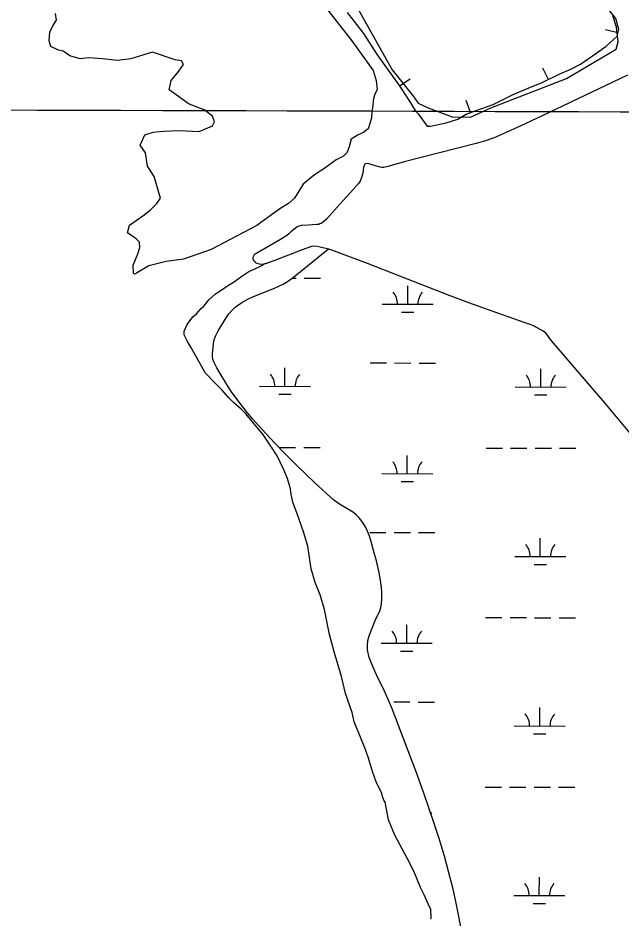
# Model space of a CAD drawing. Extents: x 3161665 to 3199565, y 885729 to 911164.
# Drawn here: x 3183327 to 3184512, y 895619 to 897387 of the extents above; entities that cross this region are included whole.
import ezdxf

# ---------------------------------------------------------------- set-up
doc = ezdxf.new("R2010")
doc.units = 0
for name, color, linetype in [('V-BORW-LINE', 7, 'Continuous'), ('V-GRID-MAJR', 7, 'Continuous'), ('V-SITE-VEGE', 7, 'Continuous'), ('V-TOPO-SHOR', 7, 'Continuous'), ('V-WETL-SWMP', 7, 'Continuous')]:
    doc.layers.add(name, color=color, linetype=linetype)

msp = doc.modelspace()

# ---------------------------------------------------------------- linework, layer by layer
at = {"layer": 'V-BORW-LINE'}
for p, q in [((3184504.299, 897357.8339999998), (3184480.011, 897363.7589999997)), ((3184368.199, 897266.6259999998), (3184357.039, 897288.9969999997)), ((3184075.7060000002, 897254.2939999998), (3184096.6550000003, 897267.9389999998)), ((3184215.109, 897201.5759999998), (3184206.892, 897225.1869999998))]:
    msp.add_line(p, q, dxfattribs=at)
for points in [[(3184136.819, 897175.1959999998), (3184167.396, 897181.3059999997), (3184190.329, 897188.8939999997), (3184206.613, 897198.6189999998), (3184226.353, 897205.4889999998), (3184259.923, 897217.1169999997), (3184298.802, 897237.1669999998), (3184328.446, 897249.3679999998), (3184355.707, 897260.3949999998), (3184390.4560000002, 897277.7289999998), (3184412.311, 897286.7789999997), (3184431.247, 897296.6699999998), (3184463.145, 897318.6369999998), (3184481.143, 897332.0529999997), (3184502.8370000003, 897351.8429999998), (3184505.932, 897364.5289999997), (3184500.171, 897386.1809999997), (3184464.719, 897432.2849999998)], [(3184136.819, 897175.1959999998), (3184167.396, 897181.3059999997), (3184190.329, 897188.8939999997), (3184206.613, 897198.6189999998), (3184226.353, 897205.4889999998), (3184259.923, 897217.1169999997), (3184298.802, 897237.1669999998), (3184328.446, 897249.3679999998), (3184355.707, 897260.3949999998), (3184390.4560000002, 897277.7289999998), (3184412.311, 897286.7789999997), (3184431.247, 897296.6699999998), (3184463.145, 897318.6369999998), (3184481.143, 897332.0529999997), (3184502.8370000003, 897351.8429999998), (3184505.932, 897364.5289999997), (3184500.171, 897386.1809999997), (3184464.719, 897432.2849999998)], [(3183972.948, 897397.9539999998), (3184004.912, 897356.8529999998), (3184031.7060000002, 897314.9159999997), (3184055.452, 897282.4129999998), (3184074.166, 897256.6589999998), (3184094.221, 897225.8689999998), (3184106.662, 897205.4549999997), (3184112.196, 897198.8389999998), (3184129.8710000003, 897174.9649999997), (3184136.819, 897175.1959999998)], [(3183972.948, 897397.9539999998), (3184004.912, 897356.8529999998), (3184031.7060000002, 897314.9159999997), (3184055.452, 897282.4129999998), (3184074.166, 897256.6589999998), (3184094.221, 897225.8689999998), (3184106.662, 897205.4549999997), (3184112.196, 897198.8389999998), (3184129.8710000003, 897174.9649999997), (3184136.819, 897175.1959999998)]]:
    msp.add_lwpolyline(points, dxfattribs=at)
at = {"layer": 'V-GRID-MAJR'}
msp.add_spline([(3165896.843, 897258.21), (3171121.2120000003, 897241.873), (3176345.5840000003, 897226.295), (3181569.957, 897211.478), (3186794.333, 897197.42), (3192018.711, 897184.122), (3197243.091, 897171.584), (3197243.092, 897171.584)], degree=3, dxfattribs=at)
at = {"layer": 'V-SITE-VEGE'}
msp.add_lwpolyline([(3184137.055000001, 895618.1129999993), (3184138.063000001, 895621.1359999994), (3184137.0530000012, 895637.2509999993), (3184132.015000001, 895648.3329999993), (3184123.956000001, 895666.4639999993), (3184116.905000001, 895680.5669999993), (3184103.806000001, 895712.8019999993), (3184090.709000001, 895737.9839999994), (3184066.528000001, 895783.3149999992), (3184054.439000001, 895813.5329999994), (3184047.386000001, 895847.7839999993), (3184045.370000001, 895851.8119999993), (3184042.347000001, 895858.8629999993), (3184041.3400000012, 895864.9069999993), (3184030.256000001, 895888.0739999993), (3184023.205000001, 895906.2049999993), (3184014.136000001, 895936.4269999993), (3184008.091000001, 895954.5579999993), (3183999.024000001, 895975.7119999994), (3183993.986000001, 895987.8009999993), (3183986.933000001, 896005.9319999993), (3183982.902000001, 896024.0649999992), (3183969.8030000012, 896061.3369999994), (3183961.742000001, 896094.5779999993), (3183947.636000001, 896142.9289999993), (3183938.567000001, 896177.1799999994), (3183928.491000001, 896226.5409999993), (3183920.430000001, 896254.7439999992), (3183910.356000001, 896278.9209999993), (3183902.295000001, 896306.1179999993), (3183896.247000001, 896350.4409999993), (3183887.179000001, 896378.6459999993), (3183874.080000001, 896415.9169999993), (3183867.028000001, 896435.0579999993), (3183862.998000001, 896452.1809999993), (3183861.988000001, 896463.2609999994), (3183855.945000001, 896483.4089999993), (3183848.891000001, 896500.5329999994), (3183835.792000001, 896527.7299999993), (3183824.711000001, 896544.8549999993), (3183807.583000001, 896570.0379999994), (3183796.503000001, 896583.1349999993), (3183774.338000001, 896610.3279999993), (3183765.271000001, 896619.3959999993), (3183750.1610000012, 896632.4889999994), (3183741.095000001, 896641.5559999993), (3183727.998000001, 896656.6639999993), (3183714.901000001, 896669.7589999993), (3183694.753000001, 896690.9129999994), (3183683.669000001, 896711.0589999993), (3183666.544000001, 896741.2769999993), (3183659.490000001, 896753.3639999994), (3183653.447000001, 896765.4539999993), (3183653.445000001, 896772.5049999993), (3183659.488000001, 896785.6019999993), (3183670.568000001, 896800.7119999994), (3183677.619000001, 896806.7559999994), (3183686.686000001, 896816.8319999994), (3183691.720000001, 896821.8679999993), (3183701.794000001, 896833.9569999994), (3183713.881000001, 896845.0389999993), (3183736.042000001, 896860.1489999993), (3183752.158000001, 896870.2249999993), (3183766.261000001, 896880.2989999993), (3183770.289000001, 896883.3219999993), (3183780.363000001, 896889.3659999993), (3183789.430000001, 896893.3959999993), (3183804.540000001, 896900.4499999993), (3183810.583000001, 896904.4779999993), (3183816.627000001, 896906.4929999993), (3183829.915000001, 896911.0539999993), (3183885.241000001, 896932.8669999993), (3183903.923000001, 896939.3019999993), (3183907.923000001, 896939.9989999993), (3183914.122000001, 896939.5889999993), (3183920.248000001, 896938.2799999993), (3183936.466000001, 896934.1719999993), (3183942.186000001, 896932.4429999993), (3183947.832000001, 896930.4879999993), (3184012.047000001, 896906.2409999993), (3184076.039000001, 896881.4419999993), (3184174.7490000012, 896842.5199999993), (3184211.252000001, 896828.8209999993), (3184266.300000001, 896809.0759999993), (3184321.441000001, 896789.6079999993), (3184333.368000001, 896785.6609999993), (3184339.332000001, 896782.8839999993), (3184345.155000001, 896779.7879999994), (3184352.681000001, 896776.0949999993), (3184356.326000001, 896774.0429999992), (3184359.751000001, 896771.5789999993), (3184363.883000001, 896767.2849999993), (3184374.138000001, 896752.6989999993), (3184478.277000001, 896631.5779999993), (3184527.261000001, 896573.0949999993)], dxfattribs=at)
at = {"layer": 'V-TOPO-SHOR'}
for points in [[(3183986.003997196, 897419.4149094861), (3184061.6667688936, 897285.4190416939), (3184103.146954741, 897232.8811467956), (3184112.161621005, 897220.2017792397), (3184132.0352301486, 897211.1155571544), (3184179.016443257, 897192.9272116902), (3184215.1864173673, 897192.8477052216), (3184255.0131421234, 897210.8452351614), (3184403.4372463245, 897268.391217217), (3184501.2233867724, 897326.0485083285), (3184504.8721867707, 897340.5085473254), (3184501.318794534, 897369.4524772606), (3184494.1325035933, 897391.1703630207)], [(3183928.1423825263, 897411.525002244), (3183982.440960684, 897342.1882870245), (3184023.843371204, 897283.9546968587), (3184030.2610253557, 897264.5597292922), (3184032.0662398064, 897246.0977986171), (3184027.4335136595, 897237.8018988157), (3184024.646574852, 897229.501941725), (3184022.7602146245, 897211.0481256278), (3184021.8231204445, 897204.5898985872), (3184020.8697971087, 897190.748522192), (3184014.362882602, 897169.5361683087), (3184005.117716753, 897162.1733053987), (3183994.9557431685, 897157.5811521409), (3183981.094080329, 897149.3055387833), (3183977.370047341, 897134.5473546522), (3183972.729206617, 897122.5598801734), (3183966.254750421, 897116.1138249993), (3183951.4722225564, 897108.7631339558), (3183929.286258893, 897092.1997353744), (3183908.9541971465, 897079.3238541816), (3183898.7841089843, 897071.0401262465), (3183886.764176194, 897060.9146682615), (3183870.091230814, 897033.2643737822), (3183858.071298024, 897023.1389157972), (3183843.2847128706, 897013.9424374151), (3183829.4189927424, 897003.8210367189), (3183796.1420758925, 896979.8988325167), (3183706.517929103, 896933.0280338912), (3183652.0246010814, 896913.7669568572), (3183617.867392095, 896909.2275483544), (3183583.7020685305, 896900.9965651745), (3183559.674374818, 896886.2830112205), (3183555.978742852, 896884.4453384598), (3183554.137012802, 896886.2951830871), (3183553.2486060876, 896901.98640411), (3183562.526230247, 896924.1155657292), (3183566.2462059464, 896937.0279625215), (3183565.345627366, 896947.1818215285), (3183558.8995721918, 896953.6562777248), (3183542.3138585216, 896965.6904110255), (3183546.0378915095, 896980.4485951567), (3183571.9194871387, 896998.8496664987), (3183586.710129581, 897009.8919322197), (3183599.6590419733, 897022.784042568), (3183607.0665350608, 897033.8425374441), (3183594.2393413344, 897076.3240472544), (3183581.3634601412, 897096.6561090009), (3183577.728687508, 897122.5052463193), (3183566.6864217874, 897137.2958887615), (3183575.959988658, 897157.579263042), (3183592.584246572, 897163.0801094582), (3183612.8919645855, 897164.8812666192), (3183644.2744066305, 897166.6580800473), (3183683.031883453, 897164.7270896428), (3183708.897249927, 897175.7450116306), (3183712.6050537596, 897183.120046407), (3183708.937822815, 897194.2028850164), (3183692.35413779, 897207.1599119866), (3183662.8458841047, 897218.2995526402), (3183624.1452093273, 897246.0715657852), (3183627.8773568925, 897264.5213245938), (3183642.6842284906, 897282.9467396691), (3183651.9415662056, 897295.8469645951), (3183648.2662206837, 897303.2382285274), (3183635.3497666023, 897305.112416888), (3183591.0833287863, 897319.9760905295), (3183548.601818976, 897307.1488968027), (3183522.7526816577, 897303.5141241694), (3183493.2281988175, 897307.2706154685), (3183465.5454460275, 897309.1772621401), (3183448.929302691, 897307.367990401), (3183428.637813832, 897312.9499825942), (3183415.7375889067, 897322.2073203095), (3183406.512709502, 897324.0733940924), (3183391.762639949, 897331.4890017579), (3183388.095409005, 897342.571840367), (3183389.9777119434, 897359.1798691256), (3183395.543474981, 897372.0882086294), (3183402.9509680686, 897383.146703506), (3183401.133581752, 897396.0712721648)], [(3184523.070000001, 897274.8789999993), (3184354.295000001, 897194.2389999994), (3184313.908000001, 897175.3419999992), (3184273.272000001, 897156.9169999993), (3184261.834000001, 897152.1569999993), (3184244.321000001, 897145.9539999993), (3184226.479000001, 897140.8089999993), (3184151.506000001, 897121.6969999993), (3184085.296000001, 897105.0919999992), (3184069.096000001, 897100.5129999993), (3184052.954000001, 897095.6899999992), (3184045.096000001, 897093.6909999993), (3184041.424000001, 897093.4629999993), (3184037.770000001, 897094.1309999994), (3184028.792000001, 897096.8999999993), (3184015.709000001, 897101.2399999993), (3184012.457000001, 897101.6489999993), (3184009.151000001, 897101.1599999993), (3184008.117000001, 897100.5249999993), (3184006.354000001, 897097.6169999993), (3184005.373000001, 897094.5039999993), (3184003.872000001, 897082.8139999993), (3184000.918000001, 897071.8979999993), (3183998.731000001, 897066.7349999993), (3183995.616000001, 897062.0469999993), (3183985.251000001, 897051.4529999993), (3183958.951000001, 897021.9039999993), (3183932.351000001, 896992.4479999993), (3183927.395000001, 896988.0279999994), (3183921.876000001, 896984.1679999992), (3183919.703000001, 896982.8839999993), (3183917.360000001, 896982.1439999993), (3183912.926000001, 896981.7159999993), (3183897.294000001, 896980.8809999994), (3183882.757000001, 896979.8319999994), (3183878.342000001, 896978.8739999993), (3183874.250000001, 896976.8089999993), (3183868.237000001, 896972.2549999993), (3183862.6070000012, 896967.3819999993), (3183858.795000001, 896963.4929999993), (3183854.708000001, 896959.9849999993), (3183842.284000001, 896952.6099999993), (3183792.338000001, 896923.8069999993), (3183790.790000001, 896922.4899999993), (3183789.139000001, 896919.8129999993), (3183788.043000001, 896916.8949999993), (3183787.828000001, 896914.5849999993), (3183788.651000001, 896912.2619999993), (3183791.932000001, 896908.2889999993), (3183793.915000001, 896906.8349999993), (3183796.188000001, 896905.7779999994), (3183800.491000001, 896904.6439999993), (3183807.055000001, 896904.2219999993), (3183810.284000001, 896904.6029999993), (3183813.414000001, 896905.3909999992), (3183829.915000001, 896911.0539999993), (3183885.241000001, 896932.8689999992), (3183903.925000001, 896939.3019999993)], [(3183903.925000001, 896939.3019999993), (3183907.923000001, 896939.9989999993), (3183914.122000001, 896939.5889999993), (3183920.248000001, 896938.2799999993), (3183936.466000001, 896934.1719999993)], [(3183936.466000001, 896934.1719999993), (3183942.186000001, 896932.4429999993), (3183947.832000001, 896930.4879999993), (3184012.047000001, 896906.2409999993), (3184076.039000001, 896881.4419999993), (3184174.7490000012, 896842.5199999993), (3184211.252000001, 896828.8209999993), (3184266.300000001, 896809.0759999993), (3184321.441000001, 896789.6079999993), (3184333.368000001, 896785.6609999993), (3184339.332000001, 896782.8839999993), (3184345.155000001, 896779.7879999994), (3184352.681000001, 896776.0949999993), (3184356.326000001, 896774.0449999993), (3184359.751000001, 896771.5789999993), (3184363.883000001, 896767.2849999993), (3184374.138000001, 896752.6989999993), (3184478.277000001, 896631.5779999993), (3184527.261000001, 896573.0949999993)]]:
    msp.add_lwpolyline(points, dxfattribs=at)
at = {"layer": 'V-WETL-SWMP'}
for p, q in [((3183866.047456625, 896876.8396748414), (3183872.7669126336, 896876.821105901)), ((3183888.7668510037, 896876.7768907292), (3183920.7667277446, 896876.6884603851)), ((3184091.9418479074, 896825.4732324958), (3184092.0413299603, 896861.4730941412)), ((3184041.9420405, 896825.6114049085), (3184141.9416553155, 896825.3350600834)), ((3184079.899252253, 896810.0754531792), (3184103.8991598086, 896810.0091304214)), ((3184018.2151469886, 896710.2445353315), (3184050.2150237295, 896710.1561049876)), ((3184066.2149620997, 896710.1118898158), (3184098.2148388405, 896710.0234594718)), ((3184114.2147772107, 896709.9792442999), (3184146.2146539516, 896709.8908139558)), ((3183851.0234862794, 896664.2763864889), (3183851.1229683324, 896700.2762481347)), ((3184352.9295530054, 896662.8893897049), (3184353.029035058, 896698.8892513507)), ((3183801.0236788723, 896664.4145589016), (3183901.023293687, 896664.1382140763)), ((3184302.9297455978, 896663.0275621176), (3184402.9293604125, 896662.7512172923)), ((3183838.980890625, 896648.8786071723), (3183862.9807981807, 896648.8122844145)), ((3184340.8869573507, 896647.4916103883), (3184364.886864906, 896647.4252876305)), ((3183839.8477250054, 896544.2358147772), (3183871.847601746, 896544.1473844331)), ((3183887.8475401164, 896544.1031692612), (3183919.8474168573, 896544.0147389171)), ((3184245.7541615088, 896543.114109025), (3184277.7540382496, 896543.0256786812)), ((3184293.75397662, 896542.9814635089), (3184325.7538533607, 896542.8930331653)), ((3184341.753791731, 896542.8488179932), (3184373.7536684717, 896542.7603876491)), ((3184389.753606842, 896542.7161724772), (3184421.753483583, 896542.6277421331)), ((3184091.0225370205, 896492.7995110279), (3184091.122019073, 896528.7993726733)), ((3184041.022729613, 896492.9376834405), (3184141.022344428, 896492.6613386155)), ((3184078.979941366, 896477.4017317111), (3184102.9798489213, 896477.3354089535)), ((3184017.2958361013, 896377.5708138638), (3184049.295712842, 896377.4823835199)), ((3184065.2956512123, 896377.438168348), (3184097.295527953, 896377.349738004)), ((3184113.2954663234, 896377.3055228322), (3184145.2953430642, 896377.2170924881)), ((3184352.010242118, 896330.2156682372), (3184352.1097241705, 896366.2155298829)), ((3184302.0104347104, 896330.3538406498), (3184402.010049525, 896330.0774958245)), ((3184339.9676464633, 896314.8178889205), (3184363.967554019, 896314.7515661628)), ((3184090.103226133, 896160.1257895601), (3184090.2027081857, 896196.1256512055)), ((3184244.8348506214, 896210.4403875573), (3184276.8347273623, 896210.3519572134)), ((3184292.8346657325, 896210.3077420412), (3184324.8345424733, 896210.2193116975)), ((3184340.8344808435, 896210.1750965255), (3184372.8343575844, 896210.0866661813)), ((3184388.8342959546, 896210.0424510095), (3184420.834172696, 896209.9540206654)), ((3184040.1034187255, 896160.2639619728), (3184140.103033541, 896159.9876171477)), ((3184078.0606304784, 896144.7280102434), (3184102.060538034, 896144.6616874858)), ((3184064.376340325, 896044.7644468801), (3184096.376217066, 896044.676016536)), ((3184112.376155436, 896044.6318013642), (3184144.376032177, 896044.5433710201)), ((3184351.0909312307, 895997.5419467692), (3184351.190413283, 896033.541808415)), ((3184301.091123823, 895997.6801191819), (3184401.090738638, 895997.4037743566)), ((3184339.048335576, 895982.1441674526), (3184363.0482431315, 895982.0778446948)), ((3184243.915539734, 895877.7666660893), (3184275.915416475, 895877.6782357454)), ((3184291.915354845, 895877.6340205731), (3184323.915231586, 895877.5455902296)), ((3184339.915169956, 895877.5013750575), (3184371.915046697, 895877.4129447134)), ((3184387.914985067, 895877.3687295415), (3184419.9148618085, 895877.2802991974)), ((3184136.8602968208, 895827.3203163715), (3184139.1837226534, 895827.3138956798)), ((3184350.1716203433, 895664.8682253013), (3184350.2711023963, 895700.868086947)), ((3184300.1718129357, 895665.0063977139), (3184400.1714277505, 895664.7300528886)), ((3184338.1290246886, 895649.4704459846), (3184362.128932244, 895649.4041232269))]:
    msp.add_line(p, q, dxfattribs=at)
for points in [[(3184040.809000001, 896238.2499999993), (3184041.458000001, 896247.0269999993), (3184041.244000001, 896258.9159999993), (3184040.493000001, 896269.3269999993), (3184038.081000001, 896287.5589999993), (3184035.502000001, 896301.2379999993), (3184030.692000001, 896321.7559999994), (3184025.118000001, 896342.2589999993), (3184020.177000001, 896359.5759999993), (3184016.043000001, 896372.2619999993), (3184012.376000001, 896381.4879999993), (3184009.170000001, 896388.1959999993), (3184003.425000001, 896397.8409999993), (3184000.052000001, 896402.4469999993), (3183996.298000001, 896406.8919999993), (3183990.760000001, 896412.2789999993), (3183985.561000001, 896416.3889999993), (3183975.936000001, 896422.6559999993), (3183961.136000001, 896431.2579999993), (3183953.997000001, 896435.8719999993), (3183947.293000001, 896441.1089999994), (3183909.861000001, 896475.0049999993), (3183891.480000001, 896492.4629999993), (3183873.289000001, 896510.3729999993), (3183850.366000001, 896533.3709999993), (3183830.701000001, 896553.3749999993), (3183813.876000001, 896571.0019999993), (3183799.4990000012, 896586.6639999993), (3183787.221000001, 896600.6489999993), (3183776.731000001, 896613.1639999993), (3183759.005000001, 896635.8549999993), (3183746.291000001, 896653.6769999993), (3183737.113000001, 896667.5739999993), (3183723.963000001, 896689.3959999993), (3183717.683000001, 896700.7919999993), (3183711.610000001, 896712.5379999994), (3183709.688000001, 896717.8549999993), (3183709.026000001, 896721.8939999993), (3183708.880000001, 896727.9799999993), (3183709.245000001, 896734.0279999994), (3183710.589000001, 896748.4899999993), (3183712.045000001, 896755.6799999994), (3183714.512000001, 896762.7869999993), (3183719.888000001, 896773.1589999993), (3183735.816000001, 896798.7549999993), (3183741.219000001, 896806.3239999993), (3183747.352000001, 896813.4429999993), (3183753.6440000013, 896819.3689999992), (3183759.932000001, 896824.3389999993), (3183766.127000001, 896828.5459999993), (3183778.391000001, 896835.4599999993), (3183789.650000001, 896840.7139999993), (3183830.456000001, 896856.9909999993), (3183840.422000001, 896861.4119999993), (3183847.693000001, 896865.0319999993), (3183858.160000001, 896871.1239999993), (3183867.955000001, 896878.2219999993), (3183936.466000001, 896934.1719999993), (3183942.185000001, 896932.4429999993), (3183947.832000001, 896930.4879999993), (3184012.048000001, 896906.2409999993), (3184076.039000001, 896881.4429999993), (3184174.7490000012, 896842.5189999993), (3184211.252000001, 896828.8209999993), (3184266.300000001, 896809.0759999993), (3184321.441000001, 896789.6079999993), (3184333.369000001, 896785.6619999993), (3184339.333000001, 896782.8849999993), (3184345.154000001, 896779.7879999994), (3184352.680000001, 896776.0949999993), (3184356.327000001, 896774.0459999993), (3184359.750000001, 896771.5789999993), (3184363.884000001, 896767.2839999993), (3184374.137000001, 896752.6989999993), (3184478.276000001, 896631.5769999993), (3184527.261000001, 896573.0949999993)], [(3184196.523000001, 895599.2969999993), (3184191.613000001, 895627.1149999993), (3184186.363000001, 895653.0469999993), (3184180.9110000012, 895677.2359999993), (3184175.364000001, 895699.8129999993), (3184163.933000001, 895741.9059999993), (3184152.951000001, 895778.5089999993), (3184142.697000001, 895810.3849999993), (3184123.569000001, 895865.8859999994), (3184108.467000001, 895907.3259999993), (3184061.317000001, 896031.1439999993), (3184056.123000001, 896043.9049999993), (3184046.190000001, 896065.6359999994), (3184030.672000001, 896097.9859999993), (3184023.301000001, 896114.6149999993), (3184016.599000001, 896131.8939999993), (3184014.788000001, 896137.8089999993), (3184013.142000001, 896146.7439999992), (3184012.861000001, 896155.6669999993), (3184013.991000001, 896165.2209999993), (3184016.540000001, 896174.7119999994), (3184022.212000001, 896189.8969999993), (3184028.258000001, 896204.6859999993), (3184036.989000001, 896223.6929999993), (3184038.968000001, 896229.4919999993), (3184040.809000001, 896238.2499999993)]]:
    msp.add_lwpolyline(points, dxfattribs=at)
for centre, radius, start, end in [((3184036.7004366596, 896826.1006948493), 35.24628790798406, 359.0698458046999, 40.61350413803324), ((3184147.1858832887, 896825.7953728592), 35.246287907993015, 139.06984281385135, 180.61350114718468), ((3183795.7820750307, 896664.9038488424), 35.24628790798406, 359.0698458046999, 40.61350413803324), ((3183906.267521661, 896664.5985268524), 35.246287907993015, 139.06984281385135, 180.61350114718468), ((3184297.6881417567, 896663.5168520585), 35.24628790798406, 359.0698458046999, 40.61350413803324), ((3184408.1735883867, 896663.2115300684), 35.246287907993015, 139.06984281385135, 180.61350114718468), ((3184035.7811257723, 896493.4269733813), 35.24628790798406, 359.0698458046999, 40.61350413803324), ((3184146.2665724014, 896493.1216513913), 35.246287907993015, 139.06984281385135, 180.61350114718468), ((3184296.7688308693, 896330.8431305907), 35.24628790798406, 359.0698458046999, 40.61350413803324), ((3184407.2542774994, 896330.5378086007), 35.246287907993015, 139.06984281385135, 180.61350114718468), ((3184034.861814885, 896160.7532519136), 35.24628790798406, 359.0698458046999, 40.61350413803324), ((3184145.347261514, 896160.4479299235), 35.246287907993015, 139.06984281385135, 180.61350114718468), ((3184295.849519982, 895998.1694091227), 35.24628790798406, 359.0698458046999, 40.61350413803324), ((3184406.334966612, 895997.8640871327), 35.246287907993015, 139.06984281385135, 180.61350114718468), ((3184294.9302090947, 895665.4956876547), 35.24628790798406, 359.0698458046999, 40.61350413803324), ((3184405.4156557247, 895665.1903656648), 35.246287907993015, 139.06984281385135, 180.61350114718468)]:
    msp.add_arc(centre, radius, start, end, dxfattribs=at)

doc.saveas('drawing.dxf')
